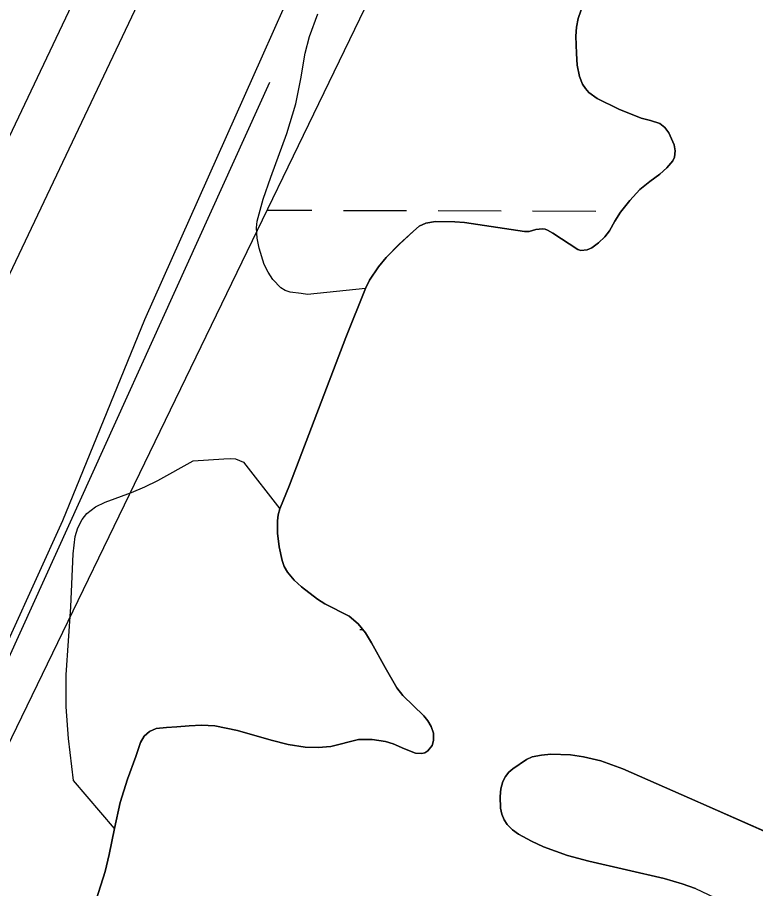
# Model space of a CAD drawing. Extents: x 3161615 to 3199515, y 867541 to 892976.
# Drawn here: x 3178079.3 to 3178453.9, y 878115.4 to 878557.4 of the extents above; entities that cross this region are included whole.
import ezdxf

# ---------------------------------------------------------------- set-up
doc = ezdxf.new("R2010")
doc.units = 0
for name, color, linetype in [('V-LEVE-TOET', 7, 'Continuous'), ('V-SITE-VEGE', 7, 'Continuous'), ('V-SURV-LINE', 7, 'Continuous'), ('V-TOPO-SHOR', 7, 'Continuous'), ('V-WETL-SWMP', 7, 'Continuous')]:
    doc.layers.add(name, color=color, linetype=linetype)

msp = doc.modelspace()

# ---------------------------------------------------------------- linework, layer by layer
at = {"layer": 'V-LEVE-TOET'}
msp.add_lwpolyline([(3177995.74, 878068.84), (3178032.47, 878147.08), (3178075.54, 878243.23), (3178102.28, 878302.2), (3178144.02, 878404.09), (3178203.7, 878537.99), (3178214.86, 878562.96), (3178223.47, 878584.06), (3178249.21, 878640.39), (3178311.36, 878734.1), (3178322.83, 878750.01), (3178326.93, 878754.56), (3178330.45, 878757.45), (3178334.5, 878757.68), (3178341.72, 878755.23), (3178489.2, 878675.88), (3178624.33, 878613.68), (3178676.07, 878588.82), (3178683.97, 878585.25), (3178699.68, 878580.47), (3178717.78, 878578.03), (3178741.91, 878578.04), (3179179.03, 878595.94)], dxfattribs=at)
at = {"layer": 'V-SITE-VEGE'}
for p, q in [((3178337.62, 878180.95), (3178330.66, 878176.14)), ((3178340.46, 878182.18), (3178337.62, 878180.95)), ((3178345.18, 878183.11), (3178340.46, 878182.18)), ((3178350.02, 878183.58), (3178345.18, 878183.11)), ((3178359.94, 878183.3), (3178350.02, 878183.58)), ((3178366.6, 878182.3), (3178359.94, 878183.3)), ((3178375.37, 878180.16), (3178366.6, 878182.3)), ((3178386.54, 878176.16), (3178375.37, 878180.16)), ((3178330.66, 878176.14), (3178328.73, 878174.4)), ((3178471.82, 878138.49), (3178386.54, 878176.16)), ((3178326.94, 878172.22), (3178325.59, 878169.76)), ((3178328.73, 878174.4), (3178326.94, 878172.22)), ((3178324.56, 878165.97), (3178324.19, 878162.14)), ((3178325.59, 878169.76), (3178324.56, 878165.97)), ((3178324.19, 878162.14), (3178324.35, 878156.19)), ((3178324.35, 878156.19), (3178325.02, 878153.21)), ((3178325.02, 878153.21), (3178326.26, 878150.26)), ((3178326.26, 878150.26), (3178327.74, 878147.95)), ((3178327.74, 878147.95), (3178330.44, 878145.17)), ((3178330.44, 878145.17), (3178333.64, 878142.92)), ((3178333.64, 878142.92), (3178340.08, 878139.37)), ((3178340.08, 878139.37), (3178346.3, 878136.52)), ((3178346.3, 878136.52), (3178358.35, 878132.21)), ((3178358.35, 878132.21), (3178369.17, 878129.24)), ((3178369.17, 878129.24), (3178407.4, 878120.56)), ((3178407.4, 878120.56), (3178416.62, 878117.83)), ((3178416.62, 878117.83), (3178423.35, 878115.39)), ((3178423.35, 878115.39), (3178433.07, 878110.91))]:
    msp.add_line(p, q, dxfattribs=at)
msp.add_lwpolyline([(3178367.63, 878567.74), (3178363.84, 878556.82), (3178362.99, 878552.41), (3178362.7, 878547.95), (3178362.97, 878539.03), (3178363.41, 878533.19), (3178364.59, 878527.42), (3178366.09, 878523.61), (3178367.51, 878521.3), (3178369.24, 878519.34), (3178373.48, 878516.27), (3178384.53, 878510.89), (3178395.79, 878506.35), (3178400.49, 878505.17), (3178405.21, 878503.61), (3178407.89, 878501.54), (3178409.92, 878498.88), (3178412.55, 878492.75), (3178413.11, 878489.66), (3178412.73, 878486.5), (3178411.8, 878484.63), (3178408.77, 878481.05), (3178405.35, 878477.89), (3178400.17, 878474.08), (3178395.16, 878470.1), (3178390.06, 878464.49), (3178385.35, 878458.56), (3178382.45, 878453.98), (3178379.7, 878449.21), (3178377.3, 878446.13), (3178374.2, 878443.12), (3178370.72, 878440.56), (3178368.34, 878439.46), (3178365.25, 878439.13), (3178363.6, 878439.69), (3178351.01, 878447.99), (3178348.33, 878449.53), (3178347.04, 878450.02), (3178345.7, 878450.22), (3178342.32, 878449.74), (3178338.94, 878448.85), (3178336.68, 878448.79), (3178306.18, 878453.31), (3178301.25, 878453.72), (3178291.46, 878453.82), (3178286.62, 878453.09), (3178283.2, 878451.48), (3178280.2, 878448.99), (3178273.09, 878442.41), (3178266.44, 878435.66), (3178262.46, 878430.91), (3178257.97, 878424.07), (3178255.92, 878419.82), (3178226.47, 878416.88), (3178223.28, 878417.27), (3178217.7, 878417.96), (3178215.15, 878418.81), (3178212.88, 878420.27), (3178208.98, 878424.44), (3178206.46, 878428.24), (3178204.53, 878432.13), (3178201.91, 878440.34), (3178200.88, 878445.47), (3178200.55, 878450.63), (3178200.97, 878453.97), (3178204.02, 878465.22), (3178207.82, 878476.36), (3178215.99, 878498.57), (3178220.54, 878513.52), (3178223.09, 878526.31), (3178225.39, 878539.23), (3178227.53, 878547.73), (3178231.72, 878559.19)], dxfattribs=at)
msp.add_lwpolyline([(3178212.45, 878308.01), (3178211.6, 878305.01), (3178211.19, 878301.92), (3178211.21, 878295.72), (3178212.07, 878288.77), (3178213.69, 878281.85), (3178214.69, 878278.75), (3178216.27, 878275.89), (3178219.68, 878271.93), (3178223.43, 878268.48), (3178231.49, 878262.31), (3178235.35, 878259.87), (3178247.55, 878253.59), (3178252.23, 878249.77), (3178255.87, 878245.08), (3178258.93, 878240.02), (3178265.82, 878227.64), (3178271.86, 878217.24), (3178274.83, 878213.36), (3178285.54, 878203.02), (3178287.53, 878200.42), (3178289.21, 878197.7), (3178290.44, 878194.32), (3178290.49, 878190.52), (3178289.73, 878188.05), (3178287.53, 878185.2), (3178286.03, 878184.27), (3178284.46, 878183.89), (3178281.37, 878184.17), (3178275.68, 878186.31), (3178269.98, 878188.88), (3178266.05, 878190.05), (3178259.25, 878191.06), (3178252.44, 878191.09), (3178238.34, 878187.51), (3178231.85, 878187.05), (3178225.37, 878187.22), (3178216.7, 878188.51), (3178208.09, 878190.66), (3178190.9, 878195.65), (3178179.39, 878197.94), (3178172.75, 878198.37), (3178166.49, 878198.05), (3178160.21, 878197.41), (3178154.95, 878197.17), (3178149.75, 878196.53), (3178146.34, 878195.15), (3178143.55, 878192.69), (3178141.77, 878189.53), (3178139.39, 878182.48), (3178135.15, 878170.84), (3178131.43, 878159.06), (3178128.48, 878145.93), (3178107.69, 878170.2), (3178105.2, 878191.57), (3178103.99, 878207.69), (3178103.97, 878223.8), (3178106.34, 878258.28), (3178107.52, 878285.29), (3178108.63, 878294.11), (3178109.98, 878298.41), (3178112.12, 878302.6), (3178114.52, 878305.64), (3178118.89, 878309.04), (3178123.87, 878311.48), (3178137.11, 878316.38), (3178143.93, 878319.2), (3178150.58, 878322.38), (3178168.49, 878332.51), (3178184.06, 878333.43), (3178187.19, 878333.61), (3178190.03, 878333.38), (3178194.04, 878331.67)], close=True, dxfattribs=at)
at = {"layer": 'V-SURV-LINE'}
for points in [[(3177828.64, 877977.86), (3178226.12, 878815.03)], [(3178253.22, 878802.16), (3177855.74, 877964.99)]]:
    msp.add_lwpolyline(points, dxfattribs=at)
at = {"layer": 'V-TOPO-SHOR'}
msp.add_line((3178022.67, 878117.49), (3178207.42, 878524.58), dxfattribs=at)
for points in [[(3178212.45, 878308.01), (3178217.43, 878320.04), (3178245.94, 878394.93), (3178255.92, 878419.82), (3178257.97, 878424.07), (3178262.46, 878430.91), (3178266.44, 878435.66), (3178273.09, 878442.41), (3178280.2, 878448.99), (3178283.2, 878451.48), (3178286.62, 878453.09), (3178291.46, 878453.82), (3178301.25, 878453.72), (3178306.18, 878453.31), (3178336.68, 878448.79), (3178338.94, 878448.85), (3178342.32, 878449.74), (3178345.7, 878450.22), (3178347.04, 878450.02), (3178348.33, 878449.53), (3178351.01, 878447.99), (3178363.6, 878439.69), (3178365.25, 878439.13), (3178368.34, 878439.46), (3178370.72, 878440.56), (3178374.2, 878443.12), (3178377.3, 878446.13), (3178379.7, 878449.21), (3178382.45, 878453.98), (3178385.35, 878458.56), (3178390.06, 878464.49), (3178395.16, 878470.1), (3178400.17, 878474.08), (3178405.35, 878477.89), (3178408.77, 878481.05), (3178411.8, 878484.63), (3178412.73, 878486.5), (3178413.11, 878489.66), (3178412.55, 878492.75), (3178409.92, 878498.88), (3178407.89, 878501.54), (3178405.21, 878503.61), (3178400.49, 878505.17), (3178395.79, 878506.35), (3178384.53, 878510.89), (3178373.48, 878516.27), (3178369.24, 878519.34), (3178367.51, 878521.3), (3178366.09, 878523.61), (3178364.59, 878527.42), (3178363.41, 878533.19), (3178362.97, 878539.03), (3178362.7, 878547.95), (3178362.99, 878552.41), (3178363.84, 878556.82), (3178367.63, 878567.74)], [(3178119.23, 878109.63), (3178123.78, 878123.99), (3178125.91, 878132.71), (3178128.48, 878145.93), (3178131.43, 878159.06), (3178135.15, 878170.84), (3178139.39, 878182.48), (3178141.77, 878189.53), (3178143.55, 878192.69), (3178146.34, 878195.15), (3178149.75, 878196.53), (3178154.95, 878197.17), (3178160.21, 878197.41), (3178166.49, 878198.05), (3178172.75, 878198.37), (3178179.39, 878197.94), (3178190.9, 878195.65), (3178208.09, 878190.66), (3178216.7, 878188.51), (3178225.37, 878187.22), (3178231.85, 878187.05), (3178238.34, 878187.51), (3178252.44, 878191.09), (3178259.25, 878191.06), (3178266.05, 878190.05), (3178269.98, 878188.88), (3178275.68, 878186.31), (3178281.37, 878184.17), (3178284.46, 878183.89), (3178286.03, 878184.27), (3178287.53, 878185.2), (3178289.72, 878188.05), (3178290.49, 878190.52), (3178290.44, 878194.32), (3178289.21, 878197.7), (3178287.53, 878200.42), (3178285.54, 878203.02), (3178274.83, 878213.36), (3178271.86, 878217.24), (3178265.82, 878227.64), (3178258.93, 878240.02), (3178255.87, 878245.08), (3178252.23, 878249.77), (3178247.55, 878253.59), (3178235.35, 878259.87), (3178231.49, 878262.31), (3178223.43, 878268.48), (3178219.68, 878271.93), (3178216.27, 878275.89), (3178214.69, 878278.75), (3178213.69, 878281.85), (3178212.07, 878288.77), (3178211.21, 878295.72), (3178211.19, 878301.92), (3178211.6, 878305.01), (3178212.45, 878308.01)], [(3178340.46, 878182.18), (3178337.62, 878180.95), (3178330.66, 878176.14), (3178328.73, 878174.4), (3178326.94, 878172.22), (3178325.59, 878169.76), (3178324.56, 878165.97), (3178324.19, 878162.14), (3178324.35, 878156.19), (3178325.02, 878153.21), (3178326.26, 878150.26), (3178327.74, 878147.95), (3178330.44, 878145.17), (3178333.64, 878142.92), (3178340.08, 878139.37), (3178346.3, 878136.52), (3178358.35, 878132.21), (3178369.17, 878129.24), (3178407.4, 878120.56), (3178416.62, 878117.83), (3178423.35, 878115.39), (3178433.07, 878110.91)], [(3178471.82, 878138.49), (3178386.54, 878176.16), (3178375.37, 878180.16), (3178366.6, 878182.3), (3178359.94, 878183.3), (3178350.02, 878183.58), (3178345.18, 878183.11), (3178340.46, 878182.18)]]:
    msp.add_lwpolyline(points, dxfattribs=at)
at = {"layer": 'V-WETL-SWMP'}
for p, q in [((3178071.18, 878181.29), (3178302.71, 878659.18)), ((3178367.63, 878567.74), (3178363.84, 878556.82)), ((3178363.84, 878556.82), (3178362.99, 878552.41)), ((3178362.99, 878552.41), (3178362.71, 878547.95)), ((3178362.71, 878547.95), (3178362.98, 878539.03)), ((3178362.98, 878539.03), (3178363.41, 878533.19)), ((3178363.41, 878533.19), (3178364.59, 878527.42)), ((3178364.59, 878527.42), (3178366.1, 878523.61)), ((3178366.1, 878523.61), (3178367.51, 878521.3)), ((3178367.51, 878521.3), (3178369.25, 878519.34)), ((3178369.25, 878519.34), (3178373.49, 878516.27)), ((3178373.49, 878516.27), (3178384.54, 878510.89)), ((3178384.54, 878510.89), (3178395.79, 878506.35)), ((3178395.79, 878506.35), (3178400.49, 878505.17)), ((3178400.49, 878505.17), (3178405.21, 878503.61)), ((3178405.21, 878503.61), (3178407.89, 878501.54)), ((3178407.89, 878501.54), (3178409.92, 878498.88)), ((3178409.92, 878498.88), (3178412.56, 878492.76)), ((3178412.56, 878492.76), (3178413.11, 878489.66)), ((3178413.11, 878489.66), (3178412.74, 878486.5)), ((3178411.8, 878484.63), (3178408.77, 878481.05)), ((3178412.74, 878486.5), (3178411.8, 878484.63)), ((3178408.77, 878481.05), (3178405.35, 878477.89)), ((3178405.35, 878477.89), (3178400.17, 878474.08)), ((3178400.17, 878474.08), (3178395.16, 878470.1)), ((3178395.16, 878470.1), (3178390.06, 878464.49)), ((3178390.06, 878464.49), (3178385.36, 878458.56)), ((3178206.04, 878459.64), (3178228.72, 878459.57)), ((3178244.72, 878459.53), (3178276.72, 878459.44)), ((3178292.72, 878459.4), (3178324.72, 878459.31)), ((3178340.72, 878459.26), (3178372.72, 878459.18)), ((3178385.36, 878458.56), (3178382.45, 878453.98)), ((3178291.46, 878453.82), (3178286.62, 878453.09)), ((3178301.25, 878453.72), (3178291.46, 878453.82)), ((3178306.18, 878453.31), (3178301.25, 878453.72)), ((3178336.68, 878448.79), (3178306.18, 878453.31)), ((3178382.45, 878453.98), (3178379.71, 878449.21)), ((3178280.2, 878448.99), (3178273.1, 878442.41)), ((3178283.2, 878451.48), (3178280.2, 878448.99)), ((3178286.62, 878453.09), (3178283.2, 878451.48)), ((3178338.94, 878448.85), (3178336.68, 878448.79)), ((3178342.32, 878449.74), (3178338.94, 878448.85)), ((3178345.71, 878450.22), (3178342.32, 878449.74)), ((3178347.04, 878450.02), (3178345.71, 878450.22)), ((3178348.33, 878449.53), (3178347.04, 878450.02)), ((3178351.01, 878447.99), (3178348.33, 878449.53)), ((3178379.71, 878449.21), (3178377.3, 878446.13)), ((3178363.61, 878439.69), (3178351.01, 878447.99)), ((3178377.3, 878446.13), (3178374.2, 878443.12)), ((3178273.1, 878442.41), (3178266.44, 878435.66)), ((3178370.72, 878440.57), (3178368.34, 878439.46)), ((3178374.2, 878443.12), (3178370.72, 878440.57)), ((3178266.44, 878435.66), (3178262.46, 878430.91)), ((3178365.25, 878439.13), (3178363.61, 878439.69)), ((3178368.34, 878439.46), (3178365.25, 878439.13)), ((3178262.46, 878430.91), (3178257.97, 878424.07)), ((3178257.97, 878424.07), (3178255.92, 878419.82)), ((3178255.92, 878419.82), (3178245.94, 878394.93)), ((3178245.94, 878394.93), (3178217.43, 878320.05)), ((3178217.43, 878320.05), (3178212.46, 878308.02)), ((3178212.46, 878308.02), (3178211.6, 878305.01)), ((3178211.6, 878305.01), (3178211.2, 878301.92)), ((3178211.2, 878301.92), (3178211.22, 878295.72)), ((3178211.22, 878295.72), (3178212.07, 878288.77)), ((3178212.07, 878288.77), (3178213.7, 878281.85)), ((3178213.7, 878281.85), (3178214.69, 878278.75)), ((3178214.69, 878278.75), (3178216.27, 878275.89)), ((3178216.27, 878275.89), (3178219.68, 878271.93)), ((3178219.68, 878271.93), (3178223.43, 878268.48)), ((3178223.43, 878268.48), (3178231.5, 878262.31)), ((3178231.5, 878262.31), (3178235.35, 878259.87)), ((3178235.35, 878259.87), (3178247.56, 878253.59)), ((3178247.56, 878253.59), (3178252.23, 878249.77)), ((3178252.23, 878249.77), (3178255.87, 878245.08)), ((3178252.98, 878246.9), (3178254.46, 878246.9)), ((3178255.87, 878245.08), (3178258.93, 878240.02)), ((3178258.93, 878240.02), (3178265.82, 878227.64)), ((3178265.82, 878227.64), (3178271.86, 878217.24)), ((3178271.86, 878217.24), (3178274.83, 878213.36)), ((3178274.83, 878213.36), (3178285.54, 878203.02)), ((3178285.54, 878203.02), (3178287.53, 878200.42)), ((3178154.96, 878197.17), (3178149.75, 878196.53)), ((3178160.22, 878197.41), (3178154.96, 878197.17)), ((3178166.49, 878198.05), (3178160.22, 878197.41)), ((3178172.75, 878198.37), (3178166.49, 878198.05)), ((3178179.39, 878197.94), (3178172.75, 878198.37)), ((3178190.91, 878195.65), (3178179.39, 878197.94)), ((3178287.53, 878200.42), (3178289.22, 878197.7)), ((3178289.22, 878197.7), (3178290.44, 878194.32)), ((3178143.55, 878192.69), (3178141.77, 878189.53)), ((3178146.35, 878195.15), (3178143.55, 878192.69)), ((3178149.75, 878196.53), (3178146.35, 878195.15)), ((3178208.09, 878190.66), (3178190.91, 878195.65)), ((3178290.44, 878194.32), (3178290.49, 878190.52)), ((3178141.77, 878189.53), (3178139.39, 878182.48)), ((3178216.7, 878188.51), (3178208.09, 878190.66)), ((3178225.37, 878187.22), (3178216.7, 878188.51)), ((3178252.44, 878191.09), (3178238.34, 878187.51)), ((3178259.25, 878191.06), (3178252.44, 878191.09)), ((3178266.06, 878190.06), (3178259.25, 878191.06)), ((3178269.98, 878188.89), (3178266.06, 878190.06)), ((3178275.68, 878186.31), (3178269.98, 878188.89)), ((3178289.73, 878188.05), (3178287.54, 878185.2)), ((3178290.49, 878190.52), (3178289.73, 878188.05)), ((3178231.85, 878187.05), (3178225.37, 878187.22)), ((3178238.34, 878187.51), (3178231.85, 878187.05)), ((3178281.37, 878184.17), (3178275.68, 878186.31)), ((3178284.46, 878183.89), (3178281.37, 878184.17)), ((3178286.03, 878184.28), (3178284.46, 878183.89)), ((3178287.54, 878185.2), (3178286.03, 878184.28)), ((3178139.39, 878182.48), (3178135.15, 878170.84)), ((3178330.66, 878176.14), (3178337.63, 878180.95)), ((3178337.63, 878180.95), (3178340.46, 878182.18)), ((3178340.46, 878182.18), (3178345.18, 878183.11)), ((3178345.18, 878183.11), (3178350.03, 878183.59)), ((3178350.03, 878183.59), (3178359.94, 878183.3)), ((3178359.94, 878183.3), (3178366.6, 878182.3)), ((3178366.6, 878182.3), (3178375.37, 878180.16)), ((3178375.37, 878180.16), (3178386.54, 878176.16)), ((3178328.73, 878174.4), (3178330.66, 878176.14)), ((3178386.54, 878176.16), (3178471.82, 878138.49)), ((3178135.15, 878170.84), (3178131.43, 878159.06)), ((3178325.59, 878169.76), (3178326.95, 878172.22)), ((3178326.95, 878172.22), (3178328.73, 878174.4)), ((3178324.19, 878162.15), (3178324.56, 878165.97)), ((3178324.56, 878165.97), (3178325.59, 878169.76)), ((3178324.36, 878156.19), (3178324.19, 878162.15)), ((3178131.43, 878159.06), (3178128.48, 878145.93)), ((3178325.02, 878153.21), (3178324.36, 878156.19)), ((3178326.26, 878150.26), (3178325.02, 878153.21)), ((3178327.74, 878147.95), (3178326.26, 878150.26)), ((3178128.48, 878145.93), (3178125.91, 878132.71)), ((3178330.44, 878145.17), (3178327.74, 878147.95)), ((3178333.64, 878142.92), (3178330.44, 878145.17)), ((3178340.08, 878139.37), (3178333.64, 878142.92)), ((3178346.31, 878136.53), (3178340.08, 878139.37)), ((3178358.35, 878132.21), (3178346.31, 878136.53)), ((3178125.91, 878132.71), (3178123.78, 878123.99)), ((3178369.17, 878129.24), (3178358.35, 878132.21)), ((3178407.4, 878120.56), (3178369.17, 878129.24)), ((3178123.78, 878123.99), (3178119.23, 878109.63)), ((3178416.63, 878117.83), (3178407.4, 878120.56)), ((3178423.36, 878115.39), (3178416.63, 878117.83))]:
    msp.add_line(p, q, dxfattribs=at)

doc.saveas('drawing.dxf')
